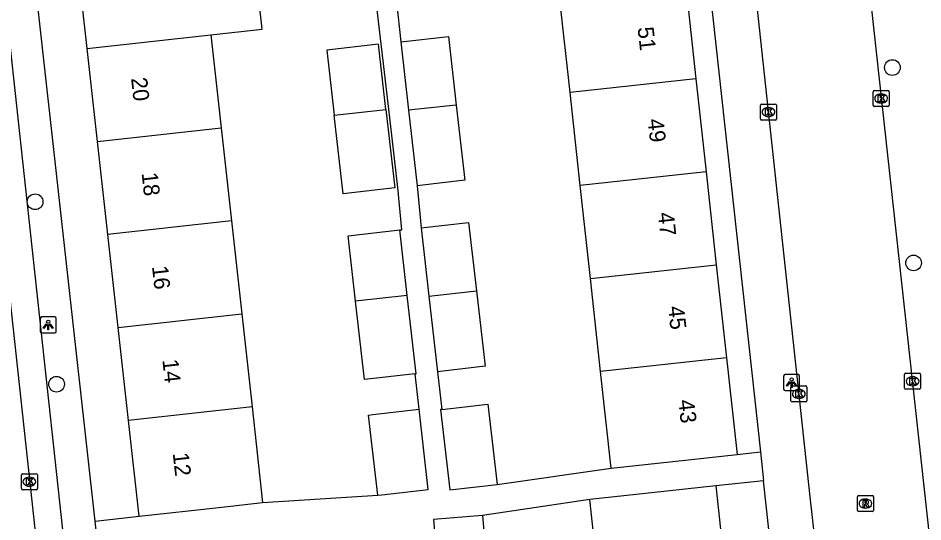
# Model space of a CAD drawing. Extents: x 160026 to 161302, y 384757 to 385701.
# Drawn here: x 161114.5 to 161171, y 385125.6 to 385157 of the extents above; entities that cross this region are included whole.
import ezdxf

# ---------------------------------------------------------------- set-up
doc = ezdxf.new("R2010")
doc.units = 0
for name, color, linetype in [('IMGEO_Boom', 7, 'Continuous'), ('IMGEO_Kolk', 7, 'Continuous'), ('IMGEO_Lichtpunt', 7, 'Continuous'), ('IMGEO_Pand', 7, 'Continuous'), ('IMGEO_Pand_nummerreeks', 7, 'Continuous'), ('IMGEO_Rijbaan_lokaal_open', 7, 'Continuous'), ('IMGEO_Rioolput', 7, 'Continuous'), ('IMGEO_Voetpad_open', 7, 'Continuous')]:
    doc.layers.add(name, color=color, linetype=linetype)

msp = doc.modelspace()

# ---------------------------------------------------------------- linework, layer by layer
at = {"layer": 'IMGEO_Boom'}
for centre in [(161169.101, 385153.944), (161115.58, 385145.557), (161170.426, 385141.74), (161116.916, 385134.167)]:
    msp.add_circle(centre, 0.489, dxfattribs=at)
at = {"layer": 'IMGEO_Kolk'}
for p, q in [((161167.899, 385151.583), (161167.899, 385152.435)), ((161167.974, 385152.509), (161168.826, 385152.509)), ((161168.387, 385152.289), (161168.412, 385152.289)), ((161168.9, 385152.435), (161168.9, 385151.583)), ((161160.864, 385150.737), (161160.864, 385151.589)), ((161160.939, 385151.663), (161161.791, 385151.663)), ((161161.865, 385151.589), (161161.865, 385150.737)), ((161168.41, 385151.729), (161168.385, 385151.729)), ((161161.352, 385151.443), (161161.377, 385151.443)), ((161168.826, 385151.509), (161167.974, 385151.509)), ((161161.791, 385150.663), (161160.939, 385150.663)), ((161161.375, 385150.883), (161161.35, 385150.883)), ((161169.863, 385133.923), (161169.863, 385134.775)), ((161169.938, 385134.849), (161170.79, 385134.849)), ((161170.864, 385134.775), (161170.864, 385133.923)), ((161170.351, 385134.629), (161170.376, 385134.629)), ((161162.764, 385133.134), (161162.764, 385133.986)), ((161162.839, 385134.06), (161163.691, 385134.06)), ((161163.252, 385133.84), (161163.277, 385133.84)), ((161163.765, 385133.986), (161163.765, 385133.134)), ((161170.79, 385133.849), (161169.938, 385133.849)), ((161170.374, 385134.069), (161170.349, 385134.069)), ((161163.691, 385133.06), (161162.839, 385133.06)), ((161163.275, 385133.28), (161163.25, 385133.28)), ((161114.719, 385127.651), (161114.719, 385128.503)), ((161114.794, 385128.577), (161115.646, 385128.577)), ((161115.72, 385128.503), (161115.72, 385127.651)), ((161115.207, 385128.357), (161115.232, 385128.357)), ((161115.646, 385127.577), (161114.794, 385127.577)), ((161115.23, 385127.797), (161115.205, 385127.797))]:
    msp.add_line(p, q, dxfattribs=at)
for points in [[(161167.899, 385151.583), (161167.899, 385152.435)], [(161167.974, 385152.509), (161168.826, 385152.509)], [(161168.22, 385152.209), (161168.343, 385152.209), (161168.343, 385152.058), (161168.473, 385152.209), (161168.637, 385152.209), (161168.491, 385152.058), (161168.644, 385151.809), (161168.492, 385151.809), (161168.407, 385151.973), (161168.343, 385151.906), (161168.343, 385151.809), (161168.22, 385151.809), (161168.22, 385152.209)], [(161168.9, 385152.435), (161168.9, 385151.583)], [(161160.864, 385150.737), (161160.864, 385151.589)], [(161160.939, 385151.663), (161161.791, 385151.663)], [(161161.865, 385151.589), (161161.865, 385150.737)], [(161161.185, 385151.363), (161161.308, 385151.363), (161161.308, 385151.212), (161161.438, 385151.363), (161161.602, 385151.363), (161161.456, 385151.212), (161161.609, 385150.963), (161161.457, 385150.963), (161161.372, 385151.127), (161161.308, 385151.06), (161161.308, 385150.963), (161161.185, 385150.963), (161161.185, 385151.363)], [(161168.826, 385151.509), (161167.974, 385151.509)], [(161161.791, 385150.663), (161160.939, 385150.663)], [(161169.863, 385133.923), (161169.863, 385134.775)], [(161169.938, 385134.849), (161170.79, 385134.849)], [(161170.864, 385134.775), (161170.864, 385133.923)], [(161170.184, 385134.549), (161170.307, 385134.549), (161170.307, 385134.398), (161170.437, 385134.549), (161170.601, 385134.549), (161170.455, 385134.398), (161170.608, 385134.149), (161170.456, 385134.149), (161170.371, 385134.313), (161170.307, 385134.246), (161170.307, 385134.149), (161170.184, 385134.149), (161170.184, 385134.549)], [(161162.764, 385133.134), (161162.764, 385133.986)], [(161162.839, 385134.06), (161163.691, 385134.06)], [(161163.085, 385133.76), (161163.208, 385133.76), (161163.208, 385133.609), (161163.338, 385133.76), (161163.502, 385133.76), (161163.356, 385133.609), (161163.509, 385133.36), (161163.357, 385133.36), (161163.272, 385133.524), (161163.208, 385133.457), (161163.208, 385133.36), (161163.085, 385133.36), (161163.085, 385133.76)], [(161163.765, 385133.986), (161163.765, 385133.134)], [(161170.79, 385133.849), (161169.938, 385133.849)], [(161163.691, 385133.06), (161162.839, 385133.06)], [(161114.719, 385127.651), (161114.719, 385128.503)], [(161114.794, 385128.577), (161115.646, 385128.577)], [(161115.72, 385128.503), (161115.72, 385127.651)], [(161115.04, 385128.277), (161115.163, 385128.277), (161115.163, 385128.126), (161115.293, 385128.277), (161115.457, 385128.277), (161115.311, 385128.126), (161115.464, 385127.877), (161115.312, 385127.877), (161115.227, 385128.041), (161115.163, 385127.974), (161115.163, 385127.877), (161115.04, 385127.877), (161115.04, 385128.277)], [(161115.646, 385127.577), (161114.794, 385127.577)]]:
    msp.add_lwpolyline(points, dxfattribs=at)
for centre, start, end in [((161167.976, 385152.433), 91.552, 178.448), ((161167.976, 385152.433), 91.552, 178.448), ((161168.824, 385152.433), 1.552, 88.448), ((161168.824, 385152.433), 1.552, 88.448), ((161160.941, 385151.587), 91.552, 178.448), ((161160.941, 385151.587), 91.552, 178.448), ((161161.789, 385151.587), 1.552, 88.448), ((161161.789, 385151.587), 1.552, 88.448), ((161167.976, 385151.585), 181.552, 268.448), ((161167.976, 385151.585), 181.552, 268.448), ((161168.824, 385151.585), 271.552, 358.448), ((161168.824, 385151.585), 271.552, 358.448), ((161160.941, 385150.739), 181.552, 268.448), ((161160.941, 385150.739), 181.552, 268.448), ((161161.789, 385150.739), 271.552, 358.448), ((161161.789, 385150.739), 271.552, 358.448), ((161169.94, 385134.773), 91.552, 178.448), ((161169.94, 385134.773), 91.552, 178.448), ((161170.788, 385134.773), 1.552, 88.448), ((161170.788, 385134.773), 1.552, 88.448), ((161162.841, 385133.984), 91.552, 178.448), ((161162.841, 385133.984), 91.552, 178.448), ((161163.689, 385133.984), 1.552, 88.448), ((161163.689, 385133.984), 1.552, 88.448), ((161169.94, 385133.925), 181.552, 268.448), ((161169.94, 385133.925), 181.552, 268.448), ((161170.788, 385133.925), 271.552, 358.448), ((161170.788, 385133.925), 271.552, 358.448), ((161162.841, 385133.136), 181.552, 268.448), ((161162.841, 385133.136), 181.552, 268.448), ((161163.689, 385133.136), 271.552, 358.448), ((161163.689, 385133.136), 271.552, 358.448), ((161114.796, 385128.501), 91.552, 178.448), ((161114.796, 385128.501), 91.552, 178.448), ((161115.644, 385128.501), 1.552, 88.448), ((161115.644, 385128.501), 1.552, 88.448), ((161114.796, 385127.653), 181.552, 268.448), ((161114.796, 385127.653), 181.552, 268.448), ((161115.644, 385127.653), 271.552, 358.448), ((161115.644, 385127.653), 271.552, 358.448)]:
    msp.add_arc(centre, 0.0765, start, end, dxfattribs=at)
for centre, major_axis, ratio, start_param, end_param in [((161168.386, 385152.009), (-0.387, 0.002), 0.722429, 4.712389, 7.853982), ((161168.411, 385152.009), (-0.39, 0.002), 0.717154, 1.570796, 4.712389), ((161161.351, 385151.163), (-0.387, 0.002), 0.722429, 4.712389, 7.853982), ((161161.376, 385151.163), (-0.39, 0.002), 0.717154, 1.570796, 4.712389), ((161170.35, 385134.349), (-0.387, 0.002), 0.722429, 4.712389, 7.853982), ((161170.375, 385134.349), (-0.39, 0.002), 0.717154, 1.570796, 4.712389), ((161163.251, 385133.56), (-0.387, 0.002), 0.722429, 4.712389, 7.853982), ((161163.276, 385133.56), (-0.39, 0.002), 0.717154, 1.570796, 4.712389), ((161115.206, 385128.077), (-0.387, 0.002), 0.722429, 4.712389, 7.853982), ((161115.231, 385128.077), (-0.39, 0.002), 0.717154, 1.570796, 4.712389)]:
    msp.add_ellipse(centre, major_axis=major_axis, ratio=ratio, start_param=start_param, end_param=end_param, dxfattribs=at)
at = {"layer": 'IMGEO_Lichtpunt'}
for p, q in [((161115.899, 385138.272), (161115.899, 385137.465)), ((161115.899, 385138.272), (161115.899, 385137.465)), ((161116.801, 385138.367), (161115.993, 385138.367)), ((161116.801, 385138.367), (161115.993, 385138.367)), ((161116.895, 385137.465), (161116.895, 385138.272)), ((161116.895, 385137.465), (161116.895, 385138.272)), ((161115.993, 385137.371), (161116.801, 385137.371)), ((161115.993, 385137.371), (161116.801, 385137.371)), ((161162.315, 385134.668), (161162.315, 385133.861)), ((161162.315, 385134.668), (161162.315, 385133.861)), ((161163.217, 385134.763), (161162.409, 385134.763)), ((161163.217, 385134.763), (161162.409, 385134.763)), ((161163.311, 385133.861), (161163.311, 385134.668)), ((161163.311, 385133.861), (161163.311, 385134.668)), ((161162.409, 385133.767), (161163.217, 385133.767)), ((161162.409, 385133.767), (161163.217, 385133.767))]:
    msp.add_line(p, q, dxfattribs=at)
for points in [[(161116.273, 385137.936), (161116.312, 385137.908), (161116.124, 385137.646), (161116.086, 385137.673), (161116.273, 385137.936)], [(161116.375, 385137.888), (161116.422, 385137.888), (161116.422, 385137.566), (161116.375, 385137.566), (161116.375, 385137.888)], [(161116.485, 385137.908), (161116.523, 385137.935), (161116.71, 385137.673), (161116.671, 385137.645), (161116.485, 385137.908)], [(161162.689, 385134.332), (161162.728, 385134.304), (161162.54, 385134.042), (161162.502, 385134.069), (161162.689, 385134.332)], [(161162.791, 385134.284), (161162.838, 385134.284), (161162.838, 385133.962), (161162.791, 385133.962), (161162.791, 385134.284)], [(161162.901, 385134.304), (161162.939, 385134.331), (161163.126, 385134.069), (161163.087, 385134.041), (161162.901, 385134.304)]]:
    msp.add_lwpolyline(points, dxfattribs=at)
for centre in [(161116.398, 385138.07), (161162.814, 385134.466)]:
    msp.add_circle(centre, 0.0994, dxfattribs=at)
for centre, start, end in [((161115.993, 385138.272), 90, 180), ((161115.993, 385138.272), 90, 180), ((161116.801, 385138.272), 0, 90), ((161116.801, 385138.272), 0, 90), ((161115.993, 385137.465), 180, 270), ((161115.993, 385137.465), 180, 270), ((161116.801, 385137.465), 270, 0), ((161116.801, 385137.465), 270, 360), ((161162.409, 385134.668), 90, 180), ((161162.409, 385134.668), 90, 180), ((161163.217, 385134.668), 0, 90), ((161163.217, 385134.668), 0, 90), ((161162.409, 385133.861), 180, 270), ((161162.409, 385133.861), 180, 270), ((161163.217, 385133.861), 270, 0), ((161163.217, 385133.861), 270, 360)]:
    msp.add_arc(centre, 0.0946, start, end, dxfattribs=at)
at = {"layer": 'IMGEO_Pand'}
for points in [[(161126.542, 385155.978), (161129.762, 385156.335), (161129.153, 385161.827), (161125.932, 385161.47), (161125.897, 385161.784)], [(161118.827, 385155.122), (161118.182, 385160.928)], [(161156.206, 385159.045), (161156.84, 385153.239)], [(161148.979, 385152.38), (161148.345, 385158.186)], [(161118.827, 385155.122), (161126.542, 385155.978)], [(161126.542, 385155.978), (161127.187, 385150.174)], [(161138.404, 385155.538), (161141.379, 385155.88), (161141.87, 385151.603)], [(161119.472, 385149.317), (161118.827, 385155.122)], [(161137.479, 385151.318), (161137.011, 385155.408), (161133.791, 385155.038), (161134.258, 385150.959)], [(161138.404, 385155.538), (161138.894, 385151.278)], [(161156.84, 385153.239), (161148.979, 385152.38)], [(161156.84, 385153.239), (161157.474, 385147.432)], [(161149.613, 385146.572), (161148.979, 385152.38)], [(161141.87, 385151.603), (161138.894, 385151.278)], [(161141.87, 385151.603), (161142.41, 385146.902), (161139.436, 385146.561)], [(161134.258, 385150.959), (161137.479, 385151.318)], [(161137.479, 385151.318), (161138.042, 385146.43), (161134.819, 385146.06), (161134.258, 385150.959)], [(161138.894, 385151.278), (161139.436, 385146.561)], [(161119.472, 385149.317), (161127.187, 385150.174)], [(161127.187, 385150.174), (161127.831, 385144.368)], [(161120.116, 385143.512), (161119.472, 385149.317)], [(161157.474, 385147.432), (161149.613, 385146.572)], [(161157.474, 385147.432), (161158.109, 385141.626)], [(161150.247, 385140.766), (161149.613, 385146.572)], [(161127.831, 385144.368), (161120.116, 385143.512)], [(161127.831, 385144.368), (161128.476, 385138.563)], [(161139.672, 385143.924), (161142.647, 385144.266), (161143.138, 385139.988)], [(161135.587, 385139.353), (161135.12, 385143.431), (161138.344, 385143.802)], [(161138.814, 385139.712), (161138.344, 385143.802)], [(161139.672, 385143.924), (161140.162, 385139.663)], [(161120.761, 385137.706), (161120.116, 385143.512)], [(161150.247, 385140.766), (161158.109, 385141.626)], [(161158.109, 385141.626), (161158.743, 385135.819)], [(161150.881, 385134.959), (161150.247, 385140.766)], [(161140.162, 385139.663), (161143.138, 385139.988)], [(161143.138, 385139.988), (161143.678, 385135.288), (161140.704, 385134.947)], [(161138.814, 385139.712), (161135.587, 385139.353)], [(161139.3, 385134.815), (161136.148, 385134.453), (161135.587, 385139.353)], [(161139.3, 385134.815), (161139.374, 385134.824), (161138.814, 385139.712)], [(161140.162, 385139.663), (161140.704, 385134.947)], [(161120.761, 385137.706), (161128.476, 385138.563)], [(161128.476, 385138.563), (161129.121, 385132.758)], [(161121.406, 385131.901), (161120.761, 385137.706)], [(161158.743, 385135.819), (161150.881, 385134.959)], [(161158.743, 385135.819), (161159.403, 385129.773)], [(161151.541, 385128.914), (161150.881, 385134.959)], [(161129.121, 385132.758), (161121.406, 385131.901)], [(161129.121, 385132.758), (161129.785, 385126.78)], [(161136.974, 385127.235), (161136.401, 385132.24), (161136.663, 385132.27), (161139.555, 385132.601)], [(161136.974, 385127.235), (161137.236, 385127.265), (161140.128, 385127.596), (161139.555, 385132.601)], [(161140.974, 385132.586), (161140.895, 385132.577), (161141.468, 385127.573), (161144.421, 385127.911)], [(161140.974, 385132.586), (161143.848, 385132.915), (161144.421, 385127.911)], [(161122.07, 385125.923), (161121.406, 385131.901)], [(161151.541, 385128.914), (161154.433, 385129.23), (161159.403, 385129.773)], [(161158.073, 385127.815), (161153.102, 385127.282), (161150.208, 385126.971)], [(161158.073, 385127.815), (161158.716, 385121.831)], [(161122.07, 385125.923), (161127.04, 385126.475), (161129.785, 385126.78)], [(161150.851, 385120.987), (161150.208, 385126.971)], [(161143.502, 385125.976), (161140.446, 385125.708), (161140.849, 385121.101)], [(161143.502, 385125.976), (161143.905, 385121.368), (161140.849, 385121.101)]]:
    msp.add_lwpolyline(points, dxfattribs=at)
at = {"layer": 'IMGEO_Rijbaan_lokaal_open'}
for points in [[(161119.734, 385085.893), (161118.94, 385094.258), (161108.106, 385193.811)], [(161167.587, 385159.505), (161173.502, 385105.563), (161173.796, 385102.879), (161174.284, 385097.067), (161174.589, 385094.096)], [(161167.704, 385093.45), (161167.416, 385096.202), (161166.79, 385102.087), (161166.487, 385104.77), (161163.96, 385127.132), (161160.563, 385158.75)]]:
    msp.add_lwpolyline(points, dxfattribs=at)
at = {"layer": 'IMGEO_Rioolput'}
for p, q in [((161166.919, 385126.288), (161166.919, 385127.14)), ((161166.994, 385127.214), (161167.846, 385127.214)), ((161167.407, 385126.994), (161167.432, 385126.994)), ((161167.92, 385127.14), (161167.92, 385126.288)), ((161167.846, 385126.214), (161166.994, 385126.214)), ((161167.43, 385126.434), (161167.405, 385126.434))]:
    msp.add_line(p, q, dxfattribs=at)
for points in [[(161166.919, 385126.288), (161166.919, 385127.14)], [(161166.994, 385127.214), (161167.846, 385127.214)], [(161167.508, 385126.912), (161167.256, 385126.914), (161167.256, 385126.514)], [(161167.434, 385126.833), (161167.38, 385126.833), (161167.38, 385126.752)], [(161167.38, 385126.752), (161167.432, 385126.752)], [(161167.92, 385127.14), (161167.92, 385126.288)], [(161167.846, 385126.214), (161166.994, 385126.214)], [(161167.256, 385126.514), (161167.38, 385126.514), (161167.38, 385126.676), (161167.391, 385126.676)], [(161167.438, 385126.647), (161167.509, 385126.514), (161167.649, 385126.514), (161167.584, 385126.64)]]:
    msp.add_lwpolyline(points, dxfattribs=at)
for centre, radius, start, end in [((161166.996, 385127.138), 0.0765, 91.552, 178.448), ((161166.996, 385127.138), 0.0765, 91.552, 178.448), ((161167.416, 385126.941), 0.19, 274.7715, 282.9687), ((161167.44, 385126.737), 0.0964, 77.0061, 93.1865), ((161167.454, 385126.794), 0.0378, 276.6634, 79.6772), ((161167.507, 385126.802), 0.109, 350.3612, 89.416), ((161167.505, 385126.802), 0.112, 277.5842, 350.9817), ((161167.844, 385127.138), 0.0765, 1.552, 88.448), ((161167.844, 385127.138), 0.0765, 1.552, 88.448), ((161166.996, 385126.29), 0.0765, 181.552, 268.448), ((161166.996, 385126.29), 0.0765, 181.552, 268.448), ((161167.39, 385126.623), 0.0533, 26.0293, 88.6989), ((161167.489, 385126.587), 0.108, 29.5134, 73.7905), ((161167.844, 385126.29), 0.0765, 271.552, 358.448), ((161167.844, 385126.29), 0.0765, 271.552, 358.448)]:
    msp.add_arc(centre, radius, start, end, dxfattribs=at)
for centre, major_axis, ratio, start_param, end_param in [((161167.406, 385126.714), (-0.387, 0.002), 0.722429, 4.712389, 7.853982), ((161167.431, 385126.714), (-0.39, 0.002), 0.717154, 1.570796, 4.712389)]:
    msp.add_ellipse(centre, major_axis=major_axis, ratio=ratio, start_param=start_param, end_param=end_param, dxfattribs=at)
at = {"layer": 'IMGEO_Voetpad_open'}
for points in [[(161151.728, 385200.025), (161153.043, 385200.08), (161156.773, 385167.335), (161160.863, 385129.933)], [(161119.319, 385125.617), (161111.524, 385195.624), (161113.335, 385195.783)], [(161110.079, 385191.288), (161120.638, 385094.189), (161121.074, 385088.841)], [(161138.344, 385143.802), (161138.473, 385143.817), (161138.216, 385146.45), (161137.654, 385151.337), (161137.184, 385155.428), (161136.899, 385157.909)], [(161138.14, 385158.04), (161138.404, 385155.538)], [(161139.436, 385146.561), (161139.672, 385143.924)], [(161139.555, 385132.601), (161139.3, 385134.815)], [(161140.704, 385134.947), (161140.974, 385132.586)], [(161159.403, 385129.773), (161160.863, 385129.933)], [(161160.863, 385129.933), (161161.059, 385128.142)], [(161144.421, 385127.911), (161151.541, 385128.914)], [(161161.059, 385128.142), (161158.073, 385127.815)], [(161164.889, 385093.119), (161161.059, 385128.142)], [(161129.785, 385126.78), (161136.974, 385127.235)], [(161150.208, 385126.971), (161143.502, 385125.976)], [(161119.319, 385125.617), (161122.07, 385125.923)], [(161119.529, 385123.732), (161119.319, 385125.617)]]:
    msp.add_lwpolyline(points, dxfattribs=at)

# ---------------------------------------------------------------- texts
at = {"layer": 'IMGEO_Pand_nummerreeks'}
for s, rotation, p in [('51', 276.2325, (161153.192, 385156.436)), ('20', 276.3379, (161121.567, 385153.274)), ('49', 276.2325, (161153.818, 385150.702)), ('18', 276.3379, (161122.225, 385147.348)), ('47', 276.2325, (161154.457, 385144.856)), ('16', 276.3379, (161122.873, 385141.517)), ('45', 276.2325, (161155.095, 385139.009)), ('14', 276.3379, (161123.521, 385135.683)), ('43', 276.2325, (161155.734, 385133.162)), ('12', 276.3379, (161124.169, 385129.852))]:
    msp.add_text(s, height=1, rotation=rotation, dxfattribs=at).set_placement(p)

doc.saveas('drawing.dxf')
